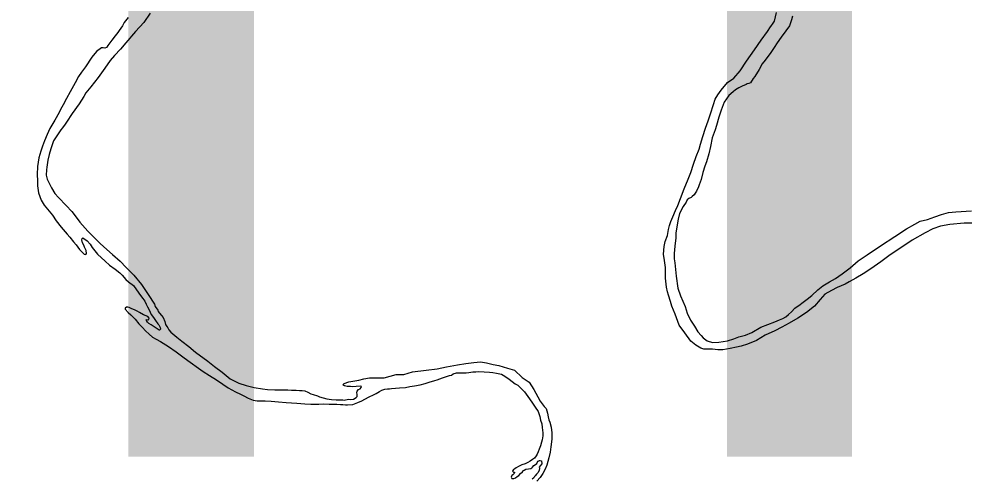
# Model space of a CAD drawing. Extents: x 31699 to 244310, y -8841 to 11474.
# Drawn here: x 148160 to 148628.9, y -1735.1 to -1506.9 of the extents above; entities that cross this region are included whole.
import ezdxf

# ---------------------------------------------------------------- set-up
doc = ezdxf.new("R2010")
doc.units = 0
doc.layers.add('R_Border', color=7, linetype='Continuous')
doc.layers.add('R_Draft', color=7, linetype='Continuous')

msp = doc.modelspace()

# ---------------------------------------------------------------- linework, layer by layer
at = {"layer": 'R_Draft'}
for points in [[(148225.03, -1504.01), (148221.9, -1508.65), (148217.84, -1513.18), (148212.99, -1518.71), (148210.3, -1521.88), (148207.42, -1524.99), (148205.19, -1527.56), (148202.51, -1531.33), (148199.24, -1535.91), (148195.58, -1540.56), (148193.09, -1543.6), (148192.18, -1545.41), (148189.84, -1548.98), (148186.44, -1553.76), (148185.46, -1555.24), (148184.61, -1556.59), (148182.98, -1559.08), (148181.55, -1560.9), (148180.83, -1561.91), (148179.78, -1563.39), (148178.41, -1565.28), (148177.11, -1567.36), (148175.76, -1571.32), (148175, -1574.2), (148174.37, -1577.01), (148173.76, -1580.48), (148173.57, -1581.75), (148173.54, -1584.35), (148173.9, -1586.42), (148175.13, -1588.67), (148176.09, -1590.65), (148177.79, -1593.5), (148179.55, -1595.41), (148183.46, -1599.49), (148186.16, -1602.32), (148187.44, -1603.84), (148190.22, -1607.67), (148194.08, -1612.08), (148196.98, -1615.04), (148200.21, -1618.33), (148203.51, -1621.22), (148206.41, -1623.65), (148210.25, -1627.07), (148213.15, -1630.16), (148216.93, -1633.91), (148220.71, -1638.53), (148224.11, -1643.55), (148227.17, -1648.37), (148227.58, -1649.44), (148228.81, -1651.42), (148229.08, -1651.95), (148229.76, -1652.87), (148230.64, -1654.06), (148231.45, -1655.05), (148232.34, -1656.91), (148232.76, -1658.44), (148233.31, -1659.43), (148233.78, -1660.09), (148234.26, -1661.02), (148235.41, -1662.2), (148238.3, -1664.69), (148240.86, -1666.73), (148244.22, -1669.35), (148247.65, -1672.1), (148253.63, -1676.62), (148257, -1679.31), (148260.76, -1682.13), (148264.8, -1685.34), (148269.02, -1687.61), (148272.76, -1688.76), (148276.63, -1689.78), (148280.9, -1690.32), (148283.37, -1690.62), (148286.9, -1690.83), (148290.62, -1690.85), (148293.35, -1690.88), (148295.15, -1690.99), (148297.48, -1691.02), (148299.14, -1691.13), (148300.47, -1691.11), (148301.81, -1691.36), (148303.28, -1692.01)], [(148506.79, -1544.59), (148508.43, -1542.17), (148511.5, -1538.46), (148514.73, -1536.28), (148517.81, -1532.7), (148521.01, -1527.86), (148524.86, -1522.27), (148528.32, -1517.48), (148531.33, -1513.04), (148532.89, -1510.75), (148533.02, -1510.62), (148534.13, -1508.93), (148534.79, -1508.06), (148535.79, -1503.77)], [(148214.22, -1506.09), (148212.25, -1508.65), (148211.28, -1510.27), (148209.78, -1512.62), (148208.99, -1513.63), (148207.75, -1515.25), (148206.12, -1517.41), (148205.14, -1518.75), (148204.15, -1520.03), (148203.57, -1520.84), (148203.44, -1521.05), (148202.64, -1521.46), (148201.71, -1521.27), (148200.91, -1521.21), (148198.47, -1523.05), (148196.11, -1525.82), (148193.05, -1530.59), (148191.02, -1533.29), (148189.59, -1535.51), (148187.9, -1538.53), (148185.36, -1542.97), (148183.61, -1546.4), (148181.93, -1549.56), (148180.62, -1551.77), (148179.85, -1553.32), (148177.77, -1557.08), (148175.36, -1561.18), (148173.94, -1564.27), (148172.71, -1567.36), (148171.69, -1569.97), (148170.79, -1572.39), (148169.77, -1575.74), (148169.16, -1580.08), (148169.08, -1584.02), (148169.12, -1587.15), (148169.16, -1589.75), (148169.67, -1593.21), (148170.98, -1596.73), (148172.41, -1599.24), (148176.54, -1604.25), (148178.44, -1606.96), (148180.94, -1610.2), (148183.85, -1613.69), (148185.27, -1615.21), (148187.03, -1617.45), (148188.38, -1618.9), (148189.19, -1620.09), (148190.07, -1621.21), (148190.55, -1621.8), (148191.69, -1622.92), (148192.37, -1623.51), (148193.1, -1623.7), (148193.43, -1623.23), (148193.27, -1621.7), (148192.52, -1620.17), (148192.11, -1619.05), (148191.56, -1617.92), (148191.21, -1616.46), (148191.33, -1615.86), (148191.66, -1615.38), (148193.74, -1616.96), (148195.23, -1618.6), (148196.25, -1620.19), (148198.95, -1623.55), (148202.79, -1627.1), (148204.88, -1629.01), (148207.71, -1631.04), (148209.99, -1632.81), (148211.27, -1634.05), (148213.03, -1636.1), (148214.38, -1637.28), (148216.73, -1639.18), (148218.36, -1641.23), (148220.26, -1644.13), (148221.41, -1645.52), (148222.36, -1646.91), (148223.11, -1648.3), (148223.79, -1649.62), (148224.47, -1650.88), (148225.09, -1652.34), (148225.64, -1653.46)], [(148543.87, -1505.46), (148543.36, -1507.27), (148542.27, -1510.35), (148540.51, -1512.85), (148538.22, -1515.95), (148536.26, -1518.71), (148534.69, -1521.13), (148533.06, -1523.55), (148530.25, -1527.26), (148528.81, -1529.22), (148527.32, -1531.9), (148525.04, -1535.47), (148524.32, -1536.41), (148522.95, -1538.5), (148522.16, -1538.98), (148521.36, -1539.06), (148520.76, -1539.33), (148518.85, -1540.29), (148517.19, -1540.98), (148515.48, -1542.07), (148514.36, -1542.96), (148512.19, -1544.85), (148509.84, -1548.09), (148508.43, -1552.11), (148507.27, -1555.59), (148506.13, -1559.68), (148505.43, -1561.95), (148503.95, -1565.91), (148503.14, -1570.12), (148502.26, -1573.8), (148501.12, -1577.75), (148500.35, -1579.83), (148500.35, -1579.97), (148499.32, -1582.98), (148498.44, -1586.46), (148497.48, -1589.21), (148497.16, -1590.15), (148496.12, -1592.3), (148495.54, -1593.31), (148495.01, -1594.05), (148493.96, -1594.99), (148493.43, -1595.47), (148492.38, -1595.95), (148491.45, -1596.56), (148491, -1597.7), (148489.5, -1599.86), (148487.75, -1603.42), (148487.06, -1606.16), (148485.95, -1612.98), (148485.85, -1615.45), (148485.44, -1619.52), (148485.09, -1623.2), (148485.12, -1625.8), (148485.42, -1627.93), (148485.66, -1631.19), (148486.11, -1634.52), (148486.92, -1640.38), (148488.3, -1644.29), (148490.5, -1649.47), (148491.61, -1652.85), (148493.19, -1656.37), (148495.09, -1659.21), (148496.86, -1662.12), (148498.48, -1663.9), (148499.42, -1665.02), (148501.37, -1666.52), (148504.11, -1667.42), (148507.24, -1667.24), (148511.56, -1666.52), (148514.74, -1665.61), (148517.18, -1664.5), (148520.43, -1663.66), (148523.68, -1662.48), (148528.1, -1659.82), (148535.05, -1657.05), (148537.3, -1656.09), (148538.96, -1655.53), (148540.41, -1654.71), (148541.86, -1653.49), (148543.3, -1652.14), (148544.94, -1650.38)], [(148635.54, -1608.18), (148628.89, -1608.13), (148621.85, -1608.9), (148617.2, -1609.7), (148613.49, -1610.95), (148609.66, -1613), (148603.25, -1616.69), (148597.58, -1620.37), (148592.17, -1623.92), (148587.56, -1627.31), (148582.68, -1630.85), (148578.92, -1633.3), (148575.22, -1635.49), (148571.92, -1637.34), (148570, -1638.5), (148565.97, -1640.09), (148563.06, -1641.59), (148559.89, -1643.44), (148557.46, -1646.01), (148554.78, -1649.31), (148550.7, -1652.57), (148546.47, -1655.23), (148542.11, -1657.76), (148538.55, -1659.81), (148534.98, -1661.52), (148530.28, -1663.72), (148525.86, -1666.39), (148521.49, -1668.25), (148518.31, -1669.22), (148515.99, -1669.72), (148512.81, -1670.43), (148509.15, -1670.95), (148506.69, -1670.99), (148504.03, -1670.76), (148499.83, -1670.75), (148498.36, -1670.17), (148495.88, -1668.67), (148493.33, -1666.77), (148490.41, -1662.54), (148487.63, -1658.71), (148485.56, -1653.27), (148483.98, -1649.36), (148483.21, -1646.97), (148482.31, -1643.98), (148481.75, -1642.18), (148481.25, -1639.86), (148480.8, -1635.53), (148480.7, -1633.13), (148480.72, -1630.19), (148480.21, -1626.67), (148479.84, -1623.6), (148480.12, -1619.73), (148480.55, -1617.26), (148481.71, -1614.31), (148482.34, -1611.36), (148482.71, -1609.42), (148483.41, -1607.28), (148484.45, -1605), (148485.8, -1601.84), (148486.9, -1599.43), (148488.25, -1596.01), (148489.98, -1591.18), (148492.05, -1586.42), (148493.4, -1583.13), (148494.68, -1578.84), (148496.02, -1575.16), (148497.44, -1571.4), (148498.14, -1569.06), (148499.28, -1565.17), (148500.69, -1561.02), (148501.98, -1557.47), (148503.06, -1553.92), (148504.53, -1549.36), (148505.43, -1546.75), (148506.79, -1544.59)], [(148544.94, -1650.38), (148547.58, -1648.48), (148548.5, -1647.93), (148551.14, -1645.96), (148553.38, -1644.06), (148556.4, -1641.29), (148558.84, -1639.25), (148562.07, -1637.27), (148565.11, -1635.56), (148568.47, -1633.25), (148572.36, -1630.39), (148576.44, -1626.87), (148580.79, -1623.94), (148587.38, -1619.45), (148594.57, -1614.75), (148600.31, -1611), (148604.41, -1608.61), (148607.18, -1607.23), (148610.7, -1606.38), (148614.41, -1605.07), (148617.72, -1603.89), (148621.23, -1602.97), (148624.89, -1602.52), (148632.6, -1602.08)], [(148225.64, -1653.46), (148226.66, -1654.92), (148227.74, -1656.5), (148228.96, -1658.09), (148229.3, -1658.55), (148230.05, -1659.94), (148230.13, -1660.81), (148229.74, -1661.34), (148229.47, -1661.28), (148225.51, -1658.6), (148224.37, -1658.02), (148223.69, -1657.23), (148223.28, -1656.5), (148223.15, -1656.1), (148223.54, -1656.03), (148224.01, -1656.09), (148224.48, -1656.02), (148224.53, -1655.35), (148223.92, -1654.42), (148221.78, -1653.65), (148219.77, -1652.55), (148218.63, -1651.89), (148217.36, -1651.24), (148215.95, -1650.6), (148214.61, -1650.02), (148214.01, -1649.89), (148213.35, -1649.9), (148212.69, -1650.31), (148212.7, -1650.84), (148214.11, -1652.49), (148215.53, -1653.6), (148217.69, -1655.84), (148219.51, -1658.08), (148221.2, -1660), (148222.69, -1661.51), (148224.51, -1663.28), (148226.19, -1664.73), (148228.07, -1665.77), (148230.28, -1666.94), (148234.17, -1669.35), (148238, -1672.04), (148241.9, -1674.92), (148244.99, -1677.07), (148249.09, -1680.15), (148251.44, -1681.72), (148254.53, -1683.81), (148257.95, -1685.97), (148261.17, -1688.06), (148263.79, -1689.82), (148267.48, -1691.77), (148269.89, -1693), (148271.56, -1693.85), (148273.77, -1694.95), (148276.12, -1695.92), (148278.25, -1696.36), (148282.18, -1696.3), (148285.11, -1696.46), (148288.7, -1696.75), (148292.64, -1697.16), (148297.9, -1697.49), (148301.83, -1697.76), (148304.82, -1697.92), (148308.82, -1697.93), (148311.28, -1697.83), (148313.87, -1697.93), (148316.14, -1697.9), (148317.67, -1697.95), (148319.53, -1698.12), (148320.73, -1698.17), (148322, -1698.29), (148322.93, -1698.34), (148325.65, -1698.1), (148328.1, -1697.2), (148330.09, -1696.31), (148331.61, -1695.55), (148333.79, -1694.39), (148335.91, -1693.36), (148337.23, -1692.61), (148338.88, -1691.65), (148340.07, -1691.1), (148341.53, -1690.61), (148342.79, -1690.39), (148343.85, -1690.31), (148344.85, -1690.23), (148346.77, -1690.07), (148348.83, -1689.84), (148351.69, -1689.67), (148353.95, -1689.24), (148356.27, -1688.87), (148359, -1688.37), (148361.45, -1687.74), (148363.57, -1687.11), (148366.35, -1686.27), (148367.48, -1685.85), (148370.13, -1684.88), (148371.65, -1684.46), (148373.58, -1683.83), (148374.57, -1683.55), (148375.49, -1682.94), (148377.15, -1682.45), (148378.01, -1682.37)], [(148303.28, -1692.01), (148304.82, -1692.79), (148305.96, -1693.24), (148308.1, -1693.88), (148309.03, -1694.33), (148312.71, -1695.35), (148315.04, -1695.65), (148317.31, -1695.75), (148320.7, -1695.9), (148321.3, -1695.96), (148323.49, -1695.53), (148324.36, -1695.59), (148325.95, -1695.43), (148327.34, -1694.74), (148327.73, -1694.14), (148327.78, -1693.07), (148327.64, -1692.34), (148327.76, -1691.6), (148328.48, -1690.73), (148329.34, -1690.31), (148329.8, -1689.64), (148329.99, -1689.24), (148329.33, -1689.11), (148327.33, -1689.27), (148325.54, -1689.3), (148324.4, -1689.25), (148322.87, -1689.2), (148321.54, -1688.89), (148320.73, -1688.37), (148321.26, -1687.69), (148323.71, -1686.86), (148328.69, -1686.05), (148331.14, -1685.42), (148333.93, -1684.85), (148336.39, -1684.88), (148337.66, -1684.93), (148341.18, -1684.88), (148347.15, -1683.2), (148350.88, -1683.28), (148355.18, -1681.89), (148361.96, -1681.13), (148367.48, -1680.52), (148372.19, -1679.45), (148377.56, -1678.44), (148381.68, -1677.85), (148385.66, -1677.26), (148388.99, -1676.95), (148391.92, -1677.44), (148395.19, -1678.33), (148398.06, -1678.83), (148402.34, -1680.03), (148405.88, -1681.05), (148409.65, -1684.73), (148413.08, -1687.09), (148415.39, -1690.66), (148417.43, -1694.3), (148418.6, -1696.55), (148420.63, -1699.06), (148421.51, -1700.11), (148422.27, -1702.43), (148422.56, -1704.23), (148422.91, -1705.69), (148423.39, -1706.95), (148424.02, -1709.35), (148424.39, -1712.14), (148424.37, -1715.28), (148423.89, -1719.09), (148423.59, -1721.76), (148422.9, -1724.64), (148422.39, -1726.44), (148421.95, -1728.18), (148421.11, -1730.13), (148419.88, -1732.41), (148418.57, -1734.3), (148417, -1736.12)], [(148378.01, -1682.37), (148379.68, -1682.48), (148381.81, -1682.45), (148383.27, -1682.3), (148385.2, -1682), (148386.73, -1681.92), (148388.05, -1681.83), (148390.78, -1681.86), (148393.45, -1682.02), (148395.05, -1682.2), (148396.85, -1682.51), (148399.38, -1683.14), (148401.06, -1684.05), (148403.21, -1685.56), (148404.76, -1686.74), (148406.24, -1687.85), (148407.44, -1688.57), (148408.45, -1689.55), (148410.81, -1691.85), (148412.44, -1694.1), (148414.41, -1696.94), (148415.49, -1698.46), (148416.17, -1699.45), (148417.53, -1701.63), (148418.5, -1704.15), (148418.72, -1705.95), (148419.41, -1707.74), (148419.57, -1709.61), (148419.87, -1712.14), (148419.96, -1713.74), (148419.65, -1715.61), (148419.33, -1716.81), (148418.76, -1718.62), (148418.12, -1720.37), (148417.6, -1721.57), (148417.02, -1722.78), (148416.56, -1723.66), (148415.85, -1724.73), (148414.86, -1725.35), (148413.67, -1726.23), (148412.55, -1726.91), (148411.16, -1727.53), (148409.57, -1728.09), (148407.85, -1728.85), (148406.73, -1729.53), (148405.94, -1730.01), (148405.34, -1730.41), (148405.01, -1730.82), (148404.82, -1731.16), (148404.96, -1731.35), (148405.29, -1731.62), (148405.83, -1731.74), (148405.83, -1732.07), (148405.7, -1732.34), (148404.98, -1732.95), (148404.58, -1733.29), (148404.26, -1734.1), (148404.33, -1734.43), (148404.54, -1734.83), (148404.94, -1734.89), (148405.47, -1734.81), (148406.4, -1734.53), (148407.25, -1733.92), (148407.98, -1733.31), (148408.83, -1732.37), (148409.81, -1731.49), (148410.34, -1730.95), (148410.67, -1730.74), (148411.53, -1730.2), (148412.79, -1729.98), (148413.98, -1729.83), (148414.38, -1729.62), (148414.77, -1729.15), (148415.5, -1728.47), (148416.29, -1727.93), (148416.95, -1727.39), (148417.07, -1726.92), (148417.53, -1726.24), (148417.99, -1726.04), (148418.26, -1725.97), (148418.59, -1725.96), (148419.32, -1726.09), (148419.41, -1727.49), (148418.56, -1728.63), (148418.17, -1729.17), (148418.18, -1729.77), (148418.06, -1730.91), (148417.41, -1731.98), (148416.82, -1732.66), (148416.16, -1733.47), (148415.84, -1733.87), (148415.45, -1734.54), (148414.59, -1735.16)]]:
    msp.add_lwpolyline(points, dxfattribs=at)

# ---------------------------------------------------------------- texts
at = {"layer": 'R_Border'}
msp.add_text('OUACHITA', height=500, dxfattribs=at).set_placement((145737.97, -1724.05))

doc.saveas('drawing.dxf')
